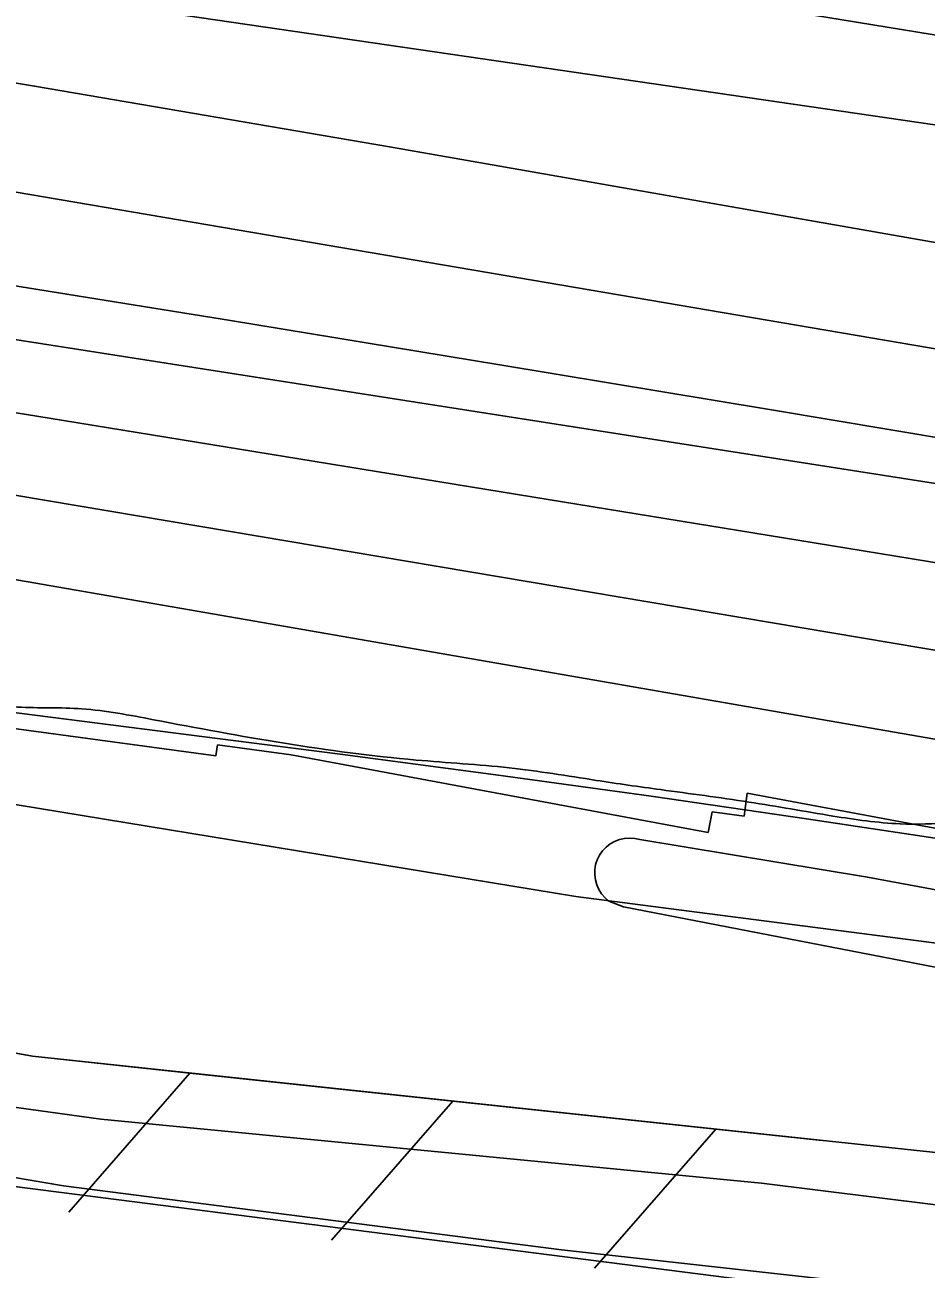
# Model space of a CAD drawing. Extents: x 3734862 to 3772949, y 391520 to 417239.
# Drawn here: x 3749863.8 to 3750102.4, y 403377.5 to 403707 of the extents above; entities that cross this region are included whole.
import ezdxf

# ---------------------------------------------------------------- set-up
doc = ezdxf.new("R2010")
doc.units = 0
for name, color, linetype in [('V-FLOD-BASE', 7, 'Continuous'), ('V-LEVE-TOET', 7, 'Continuous'), ('V-RIVR-EDGE', 7, 'Continuous'), ('V-RRAP-FSHR', 7, 'Continuous'), ('V-RRAP-RVMT', 7, 'Continuous'), ('V-SITE-VEGE', 7, 'Continuous'), ('V-SURV-LINE', 7, 'Continuous'), ('V-TOPO-DPTH', 7, 'Continuous'), ('V-TOPO-MAJR', 7, 'Continuous'), ('V-TOPO-MINR', 7, 'Continuous'), ('V-TOPO-WATR', 7, 'Continuous')]:
    doc.layers.add(name, color=color, linetype=linetype)

msp = doc.modelspace()

# ---------------------------------------------------------------- linework, layer by layer
at = {"layer": 'V-FLOD-BASE'}
msp.add_lwpolyline([(3750739.92, 403202.62), (3750591.64, 403248.23), (3750464.19, 403290.65), (3750344.46, 403330.91), (3750311.46, 403340.79), (3750290.35, 403345.51), (3750239.42, 403354.53), (3750161.53, 403365.34), (3750005.85, 403382.61), (3749874.01, 403399.57), (3749716.61, 403426.29), (3749581.11, 403447.02), (3749427.01, 403475.08), (3749298.38, 403499.02), (3749135.03, 403528.19), (3748985.34, 403553.52), (3748843.08, 403579.51), (3748677.41, 403609.4), (3748575.52, 403628.72)], dxfattribs=at)
at = {"layer": 'V-LEVE-TOET'}
msp.add_lwpolyline([(3750636.6, 403256.27), (3750508.39, 403298.16), (3750361.84, 403347.14), (3750325.74, 403357.98), (3750300.22, 403365.69), (3750262.14, 403372.91), (3750226.38, 403379.4), (3750058.83, 403400.29), (3749883.93, 403417.19), (3749828.92, 403424.85), (3749646.86, 403453.92), (3749507.45, 403478.16), (3749348.96, 403508.19), (3749188.43, 403537.42), (3748958.99, 403577.37), (3748768.13, 403611.14), (3748630.25, 403635.67)], dxfattribs=at)
at = {"layer": 'V-RIVR-EDGE'}
msp.add_spline([(3749600.74, 403572.28), (3749634.69, 403563.71), (3749651.26, 403560.43), (3749673.09, 403560.38), (3749692.5, 403559.12), (3749709.07, 403556.65), (3749738.17, 403548.09), (3749762.82, 403541.96), (3749785.46, 403538.67), (3749810.92, 403532.94), (3749827.89, 403529.67), (3749844.87, 403528.01), (3749861.85, 403526.35), (3749878.83, 403525.9), (3749897.83, 403523.02), (3749967.36, 403512.34), (3749992.02, 403510.26), (3750015.06, 403506.96), (3750032.04, 403504.5), (3750055.48, 403501.2), (3750077.71, 403497.51), (3750095.5, 403495.44), (3750108.85, 403495.81), (3750123.41, 403497.8), (3750137.16, 403499.79), (3750146.46, 403499.76), (3750156.16, 403498.53), (3750172.33, 403494.44), (3750186.07, 403491.18), (3750207.49, 403486.67), (3750241.85, 403484.16), (3750261.67, 403483.31), (3750286.73, 403481.22), (3750304.11, 403479.16), (3750313.41, 403477.11), (3750323.1, 403472.64), (3750334.81, 403462.5), (3750345.71, 403458.84), (3750367.94, 403454.33), (3750390.98, 403449.02), (3750395.42, 403446.58), (3750399.86, 403441.72), (3750408.73, 403432.4), (3750412.37, 403431.58), (3750418.03, 403431.56), (3750426.92, 403429.92), (3750443.09, 403425.84), (3750464.91, 403418.91), (3750486.72, 403411.18), (3750511.36, 403400.6), (3750544.08, 403386.37), (3750565.9, 403379.03), (3750585.7, 403373.32), (3750609.54, 403367.2), (3750629.34, 403360.68), (3750661.26, 403351.3), (3750680.26, 403347.21), (3750692.39, 403346.78), (3750703.3, 403346.75), (3750719.9, 403352.77), (3750749.44, 403363.62), (3750767.25, 403369.64), (3750779.8, 403374.46), (3750796.79, 403376.44), (3750806.9, 403376.82), (3750813.77, 403376.8), (3750831.16, 403375.14), (3750851.36, 403371.05), (3750874.4, 403364.52), (3750895, 403358), (3750924.5, 403347.01), (3750966.1, 403330.33), (3750989.13, 403318.95), (3751009.32, 403310.41), (3751046.09, 403299.4), (3751067.11, 403296.52), (3751095, 403292), (3751115.21, 403286.69), (3751143.5, 403280.15), (3751157.25, 403280.52), (3751160.08, 403280.92), (3751166.55, 403280.5), (3751174.63, 403276.03), (3751183.52, 403274.8), (3751198.88, 403272.33), (3751210.19, 403269.07), (3751230, 403264.57), (3751244.54, 403259.68), (3751267.57, 403252.75), (3751284.95, 403249.07), (3751304.35, 403243.36), (3751325.78, 403242.1), (3751339.93, 403241.25), (3751350.44, 403239.61), (3751362.56, 403236.75), (3751373.06, 403231.06), (3751385.98, 403222.13), (3751398.9, 403215.23), (3751411.02, 403209.54), (3751428.8, 403203.83), (3751447.79, 403198.93), (3751467.2, 403198.07), (3751481.34, 403196.02), (3751496.29, 403191.53), (3751520.53, 403180.15), (3751539.1, 403169.99), (3751546.78, 403168.36), (3751556.89, 403167.93), (3751564.17, 403167.1), (3751573.46, 403164.65), (3751580.73, 403161.8), (3751597.3, 403155.7), (3751615.08, 403151.61), (3751634.08, 403147.92), (3751652.67, 403144.64), (3751682.58, 403141.33), (3751700.77, 403137.25), (3751726.23, 403129.1), (3751762.99, 403116.87), (3751788.85, 403107.51), (3751826.83, 403094.48), (3751852.69, 403085.51), (3751875.32, 403079.8), (3751903.6, 403070.43), (3751929.06, 403063.89), (3751952.5, 403058.18), (3751978.36, 403050.83), (3752011.49, 403040.64), (3752051.89, 403025.18), (3752090.27, 403012.14), (3752121.79, 403000.34), (3752173.49, 402978.37), (3752203.79, 402965.36), (3752242.57, 402949.09), (3752280.94, 402933.22), (3752346.79, 402908.39), (3752379.11, 402896.59), (3752400.12, 402887.23), (3752439.3, 402869.34), (3752480.09, 402851.45), (3752503.52, 402840.48), (3752518.05, 402829.52), (3752525.72, 402825.05), (3752549.56, 402816.1), (3752583.09, 402804.69), (3752615.41, 402793.29), (3752664.29, 402772.55), (3752692.57, 402761.96), (3752721.66, 402750.57), (3752763.28, 402737.53), (3752785.5, 402732.62), (3752881.28, 402707.72), (3752922.09, 402697.51), (3752945.53, 402690.57), (3752959.27, 402686.5), (3752986.74, 402677.53), (3753008.56, 402668.18), (3753044.52, 402656.36), (3753077.65, 402647.38), (3753107.97, 402642.05), (3753140.7, 402635.1), (3753203.35, 402622.81), (3753235.68, 402614.24), (3753280.54, 402603.21), (3753302.77, 402599.92), (3753320.16, 402600.69), (3753336.33, 402600.24), (3753350.08, 402600.61), (3753361, 402600.18), (3753377.98, 402597.31), (3753395.35, 402593.63), (3753435.76, 402581.8), (3753479, 402567.94), (3753528.7, 402552.86), (3753582.02, 402533.72), (3753643.03, 402512.54), (3753679.79, 402497.09), (3753709.28, 402486.1), (3753744.84, 402474.28), (3753768.27, 402466.14), (3753792.91, 402456.37), (3753824.83, 402444.16), (3753868.05, 402425.86), (3753874.92, 402423.82), (3753901.59, 402415.26), (3753930.68, 402405.89), (3753950.06, 402395.73), (3753969.45, 402385.98), (3753992.07, 402375.41), (3754015.5, 402366.05), (3754070.03, 402340.44), (3754094.26, 402327.44), (3754129.39, 402310.77), (3754145.95, 402300.62), (3754162.51, 402292.09), (3754189.57, 402278.68), (3754227.53, 402259.58), (3754257.42, 402244.55), (3754285.28, 402227.49), (3754310.72, 402213.28), (3754345.44, 402193.78), (3754365.63, 402180.79), (3754382.99, 402169.43), (3754391.05, 402160.51), (3754393.47, 402156.46), (3754413.25, 402144.28), (3754458.49, 402121.12), (3754491.61, 402104.86), (3754519.47, 402090.24), (3754525.94, 402088.6), (3754533.22, 402089.8), (3754544.13, 402086.13), (3754555.43, 402079.63), (3754574.4, 402065.43), (3754590.55, 402053.67), (3754603.48, 402048.78), (3754613.18, 402047.95), (3754625.7, 402043.07), (3754637.41, 402035.76), (3754658.41, 402023.17), (3754687.49, 402010.16), (3754723.03, 401991.88), (3754750.5, 401979.27), (3754768.67, 401969.52), (3754786.04, 401961.8), (3754799.77, 401955.7), (3754813.1, 401949.19), (3754861.56, 401924), (3754878.93, 401915.47), (3754906.39, 401902.46), (3754932.65, 401891.88), (3754960.93, 401880.89), (3754991.63, 401867.47), (3755029.19, 401849.18), (3755060.29, 401835.36), (3755090.98, 401819.11), (3755126.52, 401799.21), (3755151.15, 401783.78), (3755175.77, 401765.93), (3755218.56, 401737.11), (3755250.45, 401716), (3755279.94, 401700.57), (3755306.19, 401687.56), (3755332.03, 401672.94), (3755361.51, 401655.07), (3755376.04, 401645.74), (3755399.86, 401631.93), (3755422.07, 401620.15), (3755432.57, 401613.25), (3755446.29, 401601.08), (3755457.99, 401588.92), (3755473.33, 401580.39), (3755501.19, 401564.96), (3755536.72, 401540.61), (3755576.28, 401512.61), (3755599.69, 401493.95), (3755652.97, 401458.64), (3755710.7, 401417.25), (3755726.85, 401409.53), (3755737.76, 401406.67), (3755748.67, 401400.17), (3755764.4, 401385.58), (3755778.52, 401373.82), (3755797.9, 401360.42), (3755821.73, 401347.42), (3755837.88, 401338.08), (3755853.62, 401327.94), (3755871.38, 401312.53), (3755891.15, 401296.71), (3755903.66, 401285.76), (3755921.83, 401275.6), (3755933.14, 401269.51), (3755943.23, 401260.18), (3755955.73, 401249.24), (3755970.27, 401239.9), (3755990.86, 401228.93), (3756011.05, 401216.34), (3756031.64, 401202.55), (3756042.53, 401189.98), (3756050.98, 401174.19), (3756051.35, 401158.42), (3756049.29, 401145.49), (3756046.86, 401141.85), (3756042.4, 401139.44), (3756036.74, 401140.26), (3756032.72, 401147.14), (3756032.73, 401154.42), (3756029.11, 401160.9), (3756025.48, 401164.55), (3756020.63, 401166.58), (3756007.3, 401169.85), (3756000.43, 401170.68), (3755995.98, 401171.5), (3755991.13, 401171.91), (3755983.44, 401171.53), (3755976.97, 401170.74), (3755966.87, 401172.78), (3755956.77, 401179.28), (3755952.33, 401182.52), (3755945.06, 401186.18), (3755939.81, 401187), (3755935.77, 401187.01), (3755931.72, 401186.21), (3755929.69, 401184.2), (3755928.88, 401182.58), (3755928.47, 401179.35), (3755936.12, 401166.79), (3755937.93, 401164.38)], degree=3, dxfattribs=at)
at = {"layer": 'V-RRAP-FSHR'}
for p, q in [((3749907.48, 403429.42), (3749875.39, 403392.61)), ((3749977.08, 403422.01), (3749945, 403385.2)), ((3750046.69, 403414.6), (3750014.6, 403377.79))]:
    msp.add_line(p, q, dxfattribs=at)
for points in [[(3745755.59, 404164.01), (3746133.61, 404114.94), (3746460.39, 404044.32), (3746926.68, 403974.72), (3747307.57, 403936.2), (3747787.51, 403855.87), (3748350.38, 403747.16), (3748744.72, 403693.77), (3749488.17, 403561.96), (3750009.67, 403476.17), (3750471.22, 403416.56), (3750755.01, 403362.08), (3751258.21, 403214.08), (3751991.45, 402977.77), (3752370.29, 402844.74), (3752705.56, 402720.89), (3753300.95, 402568.26)], [(3755894.55, 400912.59), (3755174.16, 401533.82), (3754556.14, 402011.76), (3754536.34, 402024.26), (3753972.21, 402338.01), (3753351.98, 402548.26), (3753283.16, 402552.76), (3752993.39, 402535.32), (3752867.1, 402553.07), (3752381.5, 402674.93), (3751883.12, 402847.34), (3750951.08, 403175.43), (3750286.03, 403385.37), (3750165.89, 403401.91), (3749865.85, 403433.86), (3749516.05, 403497.74), (3749101.87, 403567.71)], [(3749907.48, 403429.42), (3749865.85, 403433.86), (3749838.17, 403438.91)], [(3749977.08, 403422.01), (3749907.48, 403429.42)], [(3750046.69, 403414.6), (3749977.08, 403422.01)], [(3750074.84, 403411.6), (3750046.69, 403414.6)]]:
    msp.add_lwpolyline(points, dxfattribs=at)
at = {"layer": 'V-RRAP-RVMT'}
for p, q in [((3749763.85, 403533.84), (3749914.38, 403513.42)), ((3749914.38, 403513.42), (3749914.76, 403516.39)), ((3749914.76, 403516.39), (3749934.31, 403513.74)), ((3749934.31, 403513.74), (3750044.68, 403493.15)), ((3750054.22, 403497.49), (3750055.04, 403503.55)), ((3750055.04, 403503.55), (3750185.32, 403479.25)), ((3750044.68, 403493.15), (3750045.7, 403498.64)), ((3750045.7, 403498.64), (3750054.22, 403497.49))]:
    msp.add_line(p, q, dxfattribs=at)
at = {"layer": 'V-SITE-VEGE'}
msp.add_lwpolyline([(3750159.47, 403446.87), (3750022.31, 403473.49), (3750018.43, 403474.96), (3750017.39, 403475.84), (3750016.49, 403476.87), (3750015.75, 403478.02), (3750015.19, 403479.26), (3750014.82, 403480.58), (3750014.65, 403481.93), (3750014.67, 403483.29), (3750014.9, 403484.64), (3750015.32, 403485.94), (3750015.94, 403487.16), (3750016.72, 403488.28), (3750017.66, 403489.27), (3750018.73, 403490.11), (3750019.92, 403490.79), (3750021.2, 403491.29), (3750022.53, 403491.58), (3750023.89, 403491.68), (3750025.25, 403491.58), (3750026.59, 403491.29), (3750086.83, 403481.28), (3750117.35, 403475.7)], dxfattribs=at)
at = {"layer": 'V-SURV-LINE'}
msp.add_lwpolyline([(3749801.59, 403406.97), (3750278.79, 403345.94)], dxfattribs=at)
at = {"layer": 'V-TOPO-DPTH'}
for points in [[(3750789, 403515.12), (3750270.82, 403618.76), (3750239.45, 403624.92), (3750208.05, 403630.92), (3750176.61, 403636.71), (3750145.14, 403642.34), (3749960.28, 403674.75), (3749866.36, 403690.82), (3749772.37, 403706.38), (3749678.25, 403721.17), (3749584.05, 403735.44), (3749416.02, 403760.21), (3749405.77, 403761.69), (3749395.51, 403763.15), (3749385.25, 403764.56), (3749374.98, 403765.93), (3749196.14, 403789.51), (3749096.46, 403802.75), (3748996.81, 403816.12), (3748897.17, 403829.69), (3748797.56, 403843.39), (3748415.59, 403896.3)], [(3750789, 403515.12), (3750270.82, 403618.76), (3750239.45, 403624.92), (3750208.05, 403630.92), (3750176.61, 403636.71), (3750145.14, 403642.34), (3749960.28, 403674.75), (3749866.36, 403690.82), (3749772.37, 403706.38), (3749678.25, 403721.17), (3749584.05, 403735.44), (3749416.02, 403760.21), (3749405.77, 403761.69), (3749395.51, 403763.15), (3749385.25, 403764.56), (3749374.98, 403765.93), (3749196.14, 403789.51), (3749096.46, 403802.75), (3748996.81, 403816.12), (3748897.17, 403829.69), (3748797.56, 403843.39), (3748415.59, 403896.3)], [(3750641.14, 403519.14), (3750532.4, 403541.06), (3750423.53, 403562.36), (3750241.52, 403597.17), (3750223.55, 403600.55), (3750205.57, 403603.86), (3750187.58, 403607.06), (3750169.56, 403610.19), (3749393.36, 403742.62), (3748429.57, 403876.55)], [(3748429.57, 403876.55), (3749393.36, 403742.62), (3750169.56, 403610.19), (3750187.58, 403607.06), (3750205.57, 403603.86), (3750223.55, 403600.55), (3750241.52, 403597.17), (3750423.53, 403562.36), (3750532.4, 403541.06), (3750641.14, 403519.14)], [(3750685.45, 403461.24), (3750579.88, 403480.82), (3750474.24, 403500.02), (3750280.53, 403534.67), (3750240.52, 403541.73), (3750200.48, 403548.68), (3750160.41, 403555.44), (3750120.32, 403562.08), (3750068.41, 403570.57), (3750002.34, 403581.35), (3749936.28, 403592.11), (3749870.21, 403602.84), (3749804.13, 403613.56), (3749447.9, 403671.28), (3749417.41, 403676.25), (3749386.92, 403681.24), (3749356.44, 403686.27), (3749325.96, 403691.32), (3748755.85, 403786.34), (3748692.84, 403796.7)], [(3750685.45, 403461.24), (3750579.88, 403480.82), (3750474.24, 403500.02), (3750280.53, 403534.67), (3750240.52, 403541.73), (3750200.48, 403548.68), (3750160.41, 403555.44), (3750120.32, 403562.08), (3750068.41, 403570.57), (3750002.34, 403581.35), (3749936.28, 403592.11), (3749870.21, 403602.84), (3749804.13, 403613.56), (3749447.9, 403671.28), (3749417.41, 403676.25), (3749386.92, 403681.24), (3749356.44, 403686.27), (3749325.96, 403691.32), (3748755.85, 403786.34), (3748692.84, 403796.7)], [(3748432.71, 403786.02), (3749382.92, 403643.17), (3750162.67, 403507.76), (3750179.43, 403504.83), (3750196.18, 403501.87), (3750212.93, 403498.87), (3750229.68, 403495.85), (3750426.54, 403460.04), (3750538.96, 403438.47), (3750651.07, 403415.46)], [(3749459.2, 403701.71), (3749775.43, 403651.67), (3749846.83, 403640.27), (3749918.21, 403628.74), (3749989.56, 403617.02), (3750060.89, 403605.17), (3750189.98, 403583.55), (3750196.74, 403582.4), (3750203.5, 403581.21), (3750210.24, 403579.99), (3750216.98, 403578.74), (3750287.43, 403565.42), (3750329.37, 403557.37), (3750371.28, 403549.18), (3750413.15, 403540.77), (3750454.98, 403532.2), (3751084.11, 403401.67)], [(3749459.2, 403701.71), (3749775.43, 403651.67), (3749846.83, 403640.27), (3749918.21, 403628.74), (3749989.56, 403617.02), (3750060.89, 403605.17), (3750189.98, 403583.55), (3750196.74, 403582.4), (3750203.5, 403581.21), (3750210.24, 403579.99), (3750216.98, 403578.74), (3750287.43, 403565.42), (3750329.37, 403557.37), (3750371.28, 403549.18), (3750413.15, 403540.77), (3750454.98, 403532.2), (3751084.11, 403401.67)]]:
    msp.add_lwpolyline(points, dxfattribs=at)
at = {"layer": 'V-TOPO-MAJR'}
msp.add_lwpolyline([(3748712.23, 403872), (3748776.42, 403863.64), (3749356.58, 403789.11), (3749377.12, 403786.42), (3749397.66, 403783.66), (3749418.18, 403780.79), (3749438.69, 403777.85), (3750150.09, 403673.96), (3750160.29, 403672.42), (3750170.48, 403670.81), (3750180.64, 403669.1), (3750190.8, 403667.32), (3750200.94, 403665.45), (3750211.07, 403663.52), (3750221.19, 403661.5), (3750231.29, 403659.42), (3750450.88, 403613.38), (3750562.62, 403589.92), (3750674.34, 403566.42)], dxfattribs=at)
at = {"layer": 'V-TOPO-MINR'}
for points in [[(3748652.39, 403901.92), (3749333.5, 403817.9), (3749366.93, 403813.69), (3749400.35, 403809.36), (3749433.75, 403804.87), (3749467.13, 403800.26), (3749649.38, 403774.62), (3749743.52, 403761.05), (3749837.59, 403747.06), (3749931.57, 403732.44), (3750025.49, 403717.4), (3750193.93, 403689.84), (3750203.57, 403688.22), (3750213.2, 403686.54), (3750222.81, 403684.77), (3750232.42, 403682.94), (3750324.89, 403664.9), (3750380.69, 403653.87), (3750436.45, 403642.65), (3750492.16, 403631.16), (3750547.83, 403619.47), (3751097.85, 403502.58)], [(3748415.59, 403896.3), (3748797.56, 403843.39), (3748897.17, 403829.69), (3748996.81, 403816.12), (3749096.46, 403802.75), (3749196.14, 403789.51), (3749374.98, 403765.93), (3749385.25, 403764.56), (3749395.51, 403763.15), (3749405.77, 403761.69), (3749416.02, 403760.21), (3749584.05, 403735.44), (3749678.25, 403721.17), (3749772.37, 403706.38), (3749866.36, 403690.82), (3749960.28, 403674.75), (3750145.14, 403642.34), (3750176.61, 403636.71), (3750208.05, 403630.92), (3750239.45, 403624.92), (3750270.82, 403618.76), (3750789, 403515.12)], [(3748429.57, 403876.55), (3749393.36, 403742.62), (3750169.56, 403610.19), (3750187.58, 403607.06), (3750205.57, 403603.86), (3750223.55, 403600.55), (3750241.52, 403597.17), (3750423.53, 403562.36), (3750532.4, 403541.06), (3750641.14, 403519.14)], [(3748538.01, 403810.3), (3749306.21, 403676.77), (3749345.61, 403669.95), (3749385.02, 403663.15), (3749424.44, 403656.4), (3749463.86, 403649.69), (3749514.51, 403641.09), (3749579.27, 403630.1), (3749644.03, 403619.14), (3749708.79, 403608.19), (3749773.55, 403597.27), (3750141.32, 403535.29), (3750169.85, 403530.47), (3750198.38, 403525.64), (3750226.9, 403520.79), (3750255.42, 403515.92), (3751105.72, 403370.58)], [(3748692.84, 403796.7), (3748755.85, 403786.34), (3749325.96, 403691.32), (3749356.44, 403686.27), (3749386.92, 403681.24), (3749417.41, 403676.25), (3749447.9, 403671.28), (3749804.13, 403613.56), (3749870.21, 403602.84), (3749936.28, 403592.11), (3750002.34, 403581.35), (3750068.41, 403570.57), (3750120.32, 403562.08), (3750160.41, 403555.44), (3750200.48, 403548.68), (3750240.52, 403541.73), (3750280.53, 403534.67), (3750474.24, 403500.02), (3750579.88, 403480.82), (3750685.45, 403461.24)], [(3749459.2, 403701.71), (3749775.43, 403651.67), (3749846.83, 403640.27), (3749918.21, 403628.74), (3749989.56, 403617.02), (3750060.89, 403605.17), (3750189.98, 403583.55), (3750196.74, 403582.4), (3750203.5, 403581.21), (3750210.24, 403579.99), (3750216.98, 403578.74), (3750287.43, 403565.42), (3750329.37, 403557.37), (3750371.28, 403549.18), (3750413.15, 403540.77), (3750454.98, 403532.2), (3751084.11, 403401.67)], [(3748703.86, 403695.76), (3748772.99, 403684.65), (3749321.05, 403595.86), (3749349.05, 403591.47), (3749377.08, 403587.26), (3749405.14, 403583.34), (3749433.24, 403579.6), (3749947.25, 403513.9), (3749988.46, 403508.46), (3750029.63, 403502.79), (3750070.75, 403496.78), (3750111.83, 403490.55), (3750184.35, 403479.23), (3750189.15, 403478.46), (3750193.95, 403477.66), (3750198.74, 403476.8), (3750203.52, 403475.92), (3750253.06, 403466.53), (3750282.58, 403460.77), (3750312.05, 403454.78), (3750341.45, 403448.46), (3750370.8, 403441.93), (3751086.12, 403278.4)], [(3749433.32, 403690.65), (3750133.11, 403581.2), (3750144.68, 403579.37), (3750156.24, 403577.53), (3750167.8, 403575.65), (3750179.35, 403573.74), (3750200.21, 403570.28), (3750201.33, 403570.09), (3750202.46, 403569.89), (3750203.58, 403569.69), (3750204.7, 403569.48), (3750216.64, 403567.24), (3750223.73, 403565.89), (3750230.81, 403564.53), (3750237.89, 403563.13), (3750244.97, 403561.72), (3751091.7, 403390.64)]]:
    msp.add_lwpolyline(points, dxfattribs=at)
at = {"layer": 'V-TOPO-WATR'}
msp.add_lwpolyline([(3748432.71, 403786.02), (3749382.92, 403643.17), (3750162.67, 403507.76), (3750179.43, 403504.83), (3750196.18, 403501.87), (3750212.93, 403498.87), (3750229.68, 403495.85), (3750426.54, 403460.04), (3750538.96, 403438.47), (3750651.07, 403415.46)], dxfattribs=at)

doc.saveas('drawing.dxf')
